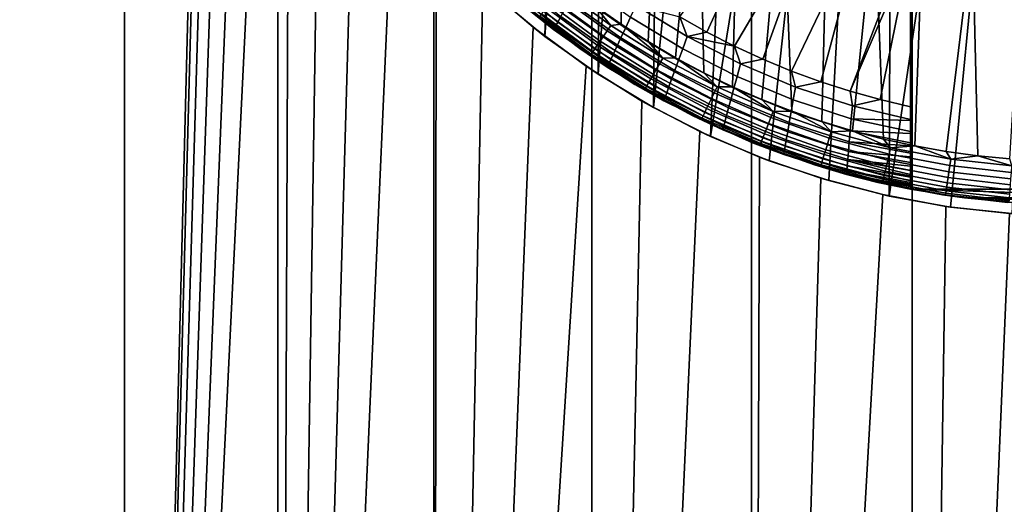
# Model space of a CAD drawing. Header units: metres. Extents: x -109 to 109, y -100 to 58.
# Tile 604 of 642: x 71.65 to 76.18, y 37.67 to 39.9. Entities that reach past the tile are written whole.
import ezdxf

# ---------------------------------------------------------------- set-up
doc = ezdxf.new("R2010")
doc.units = ezdxf.units.M
doc.layers.add('solid_21_062_100_XXX', color=7, linetype='CONTINUOUS')

msp = doc.modelspace()

# ---------------------------------------------------------------- linework, layer by layer
at = {"layer": 'solid_21_062_100_XXX'}
for points in [[(71.439507, 47.799999, -11.974616), (72.131355, 47.799999, -12.243976), (72.131355, 28.5, -12.243977), (71.439491, 28.5, -11.974607)], [(72.131355, 47.799999, 12.243976), (71.439507, 47.799999, 11.974616), (71.439491, 28.5, 11.974607), (72.131355, 28.5, 12.243977)], [(72.131355, 47.799999, -12.243976), (72.5, 42.999928, -12.369317), (72.131355, 28.5, -12.243977)], [(72.837456, 47.799999, 12.473401), (72.131355, 47.799999, 12.243976), (72.131355, 28.5, 12.243977), (72.837479, 28.5, 12.473409)], [(73.555527, 47.799999, 12.662149), (72.837456, 47.799999, 12.473401), (72.837479, 28.5, 12.473409), (73.555542, 28.5, 12.662155)], [(74.283211, 47.799999, 12.809598), (73.555527, 47.799999, 12.662149), (73.555542, 28.5, 12.662155), (74.283211, 28.5, 12.8096)], [(75.018127, 47.799999, 12.915263), (74.283211, 47.799999, 12.809598), (74.283211, 28.5, 12.8096), (75.018112, 28.5, 12.915262)], [(75.757866, 47.799999, 12.978799), (75.018127, 47.799999, 12.915263), (75.018112, 28.5, 12.915262), (75.757843, 28.5, 12.978798)], [(76.5, 47.799999, 13), (75.757866, 47.799999, 12.978799), (75.757843, 28.5, 12.978798), (76.5, 28.5, 13)], [(72.5, 42.999928, -12.369317), (72.510735, 42.707165, -12.372784), (72.131355, 28.5, -12.243977)], [(72.510735, 42.707165, -12.372784), (72.542992, 42.415123, -12.383137), (72.131355, 28.5, -12.243977)], [(72.542992, 42.415123, -12.383137), (72.596748, 42.125576, -12.400186), (72.131355, 28.5, -12.243977)], [(74.130196, 42.058449, -9.284328), (74.066643, 39.825294, -9.267885), (73.834007, 40.017971, -9.20366), (74.05909, 42.262131, -9.265887)], [(72.596748, 42.125576, -12.400186), (72.672104, 41.83931, -12.423656), (72.131355, 28.5, -12.243977)], [(74.130196, 42.058449, -9.284328), (74.21875, 41.860527, -9.306482), (74.066643, 39.825294, -9.267885)], [(74.324333, 41.669971, -9.331731), (74.311363, 39.651886, -9.328707), (74.066643, 39.825294, -9.267885), (74.21875, 41.860527, -9.306482)], [(72.672104, 41.83931, -12.423656), (72.769058, 41.557758, -12.453115), (72.131355, 28.5, -12.243977)], [(75.75, 41.799038, -11.5), (75.75, 39.121857, -11.5), (75.75, 41.675968, -12.917053), (75.75, 41.799038, -12.928216)], [(75.778313, 41.75, -11.5), (77.25, 39.121857, -11.5), (75.75, 39.121857, -11.5), (75.75, 41.799038, -11.5)], [(75.778313, 41.75, -11.5), (77.221687, 41.75, -11.5), (77.25, 39.121857, -11.5)], [(75.75, 39.121857, -11.5), (75.75, 41.540916, -12.903542), (75.75, 41.675968, -12.917053)], [(74.324333, 41.669971, -9.331731), (74.446404, 41.488304, -9.359351), (74.311363, 39.651886, -9.328707)], [(72.887329, 41.282841, -12.487939), (72.837479, 28.5, -12.473409), (72.131355, 28.5, -12.243977), (72.769058, 41.557758, -12.453115)], [(75.75, 39.121857, -11.5), (75.75, 41.216019, -12.865601), (75.75, 41.540916, -12.903542)], [(74.583992, 41.317326, -9.388484), (74.566444, 39.498379, -9.384884), (74.311363, 39.651886, -9.328707), (74.446404, 41.488304, -9.359351)], [(74.43589, 41.182877, -10.7), (74.289207, 41.364491, -10.7), (74.296562, 39.965641, -10.7), (74.417397, 39.881466, -10.7)], [(74.583992, 41.317326, -9.388484), (74.735924, 41.158665, -9.418214), (74.566444, 39.498379, -9.384884)], [(72.887329, 41.282841, -12.487939), (73.026886, 41.01569, -12.52747), (72.837479, 28.5, -12.473409)], [(74.597458, 41.014343, -10.7), (74.43589, 41.182877, -10.7), (74.417397, 39.881466, -10.7), (74.541504, 39.802063, -10.7)], [(75.75, 39.121857, -11.5), (75.75, 41.123188, -12.853351), (75.75, 41.216019, -12.865601)], [(74.900887, 41.013718, -9.447622), (74.82991, 39.365334, -9.435326), (74.566444, 39.498379, -9.384884), (74.735924, 41.158665, -9.418214)], [(75.75, 39.121857, -11.5), (75.75, 40.785931, -12.803475), (75.75, 41.123188, -12.853351)], [(73.026886, 41.01569, -12.52747), (73.186928, 40.758678, -12.570741), (72.837479, 28.5, -12.473409)], [(74.772743, 40.860119, -10.7), (74.597458, 41.014343, -10.7), (74.541504, 39.802063, -10.7), (74.668587, 39.727631, -10.7)], [(74.900887, 41.013718, -9.447622), (75.077225, 40.88382, -9.475782), (74.82991, 39.365334, -9.435326)], [(74.772743, 40.860119, -10.7), (74.668587, 39.727631, -10.7), (74.798538, 39.658215, -10.7)], [(74.96048, 40.721321, -10.7), (74.772743, 40.860119, -10.7), (74.798538, 39.658215, -10.7), (74.931076, 39.593983, -10.7)], [(75.263466, 40.769867, -9.50188), (75.099518, 39.253181, -9.479095), (74.82991, 39.365334, -9.435326), (75.077225, 40.88382, -9.475782)], [(75.457764, 40.672714, -9.525149), (75.374397, 39.16164, -9.515654), (75.099518, 39.253181, -9.479095), (75.263466, 40.769867, -9.50188)], [(75.75, 39.121857, -11.5), (75.75, 40.300877, -12.716875), (75.75, 40.785931, -12.803475)], [(73.186928, 40.758678, -12.570741), (73.366676, 40.513592, -12.616745), (72.837479, 28.5, -12.473409)], [(75.159325, 40.598938, -10.7), (74.96048, 40.721321, -10.7), (74.931076, 39.593983, -10.7), (75.065994, 39.535015, -10.7)], [(75.658775, 40.592751, -9.545002), (75.65287, 39.090733, -9.544481), (75.374397, 39.16164, -9.515654), (75.457764, 40.672714, -9.525149)], [(75.159325, 40.598938, -10.7), (75.065994, 39.535015, -10.7), (75.203148, 39.481384, -10.7)], [(75.367798, 40.493881, -10.7), (75.159325, 40.598938, -10.7), (75.203148, 39.481384, -10.7), (75.342262, 39.433189, -10.7)], [(75.658775, 40.592751, -9.545002), (75.864815, 40.53038, -9.560924), (75.65287, 39.090733, -9.544481)], [(75.133667, 40.54464, -12.715114), (74.812698, 39.845085, -12.535121), (74.68792, 39.915058, -12.535121)], [(75.133667, 40.54464, -12.715114), (75.331039, 40.444771, -12.715114), (74.94017, 39.780151, -12.535121), (74.812698, 39.845085, -12.535121)], [(73.565201, 40.282108, -12.664397), (73.555542, 28.5, -12.662155), (72.837479, 28.5, -12.473409), (73.366676, 40.513592, -12.616745)], [(75.584389, 40.406902, -10.7), (75.367798, 40.493881, -10.7), (75.342262, 39.433189, -10.7), (75.483253, 39.390465, -10.7)], [(76.074562, 40.485741, -9.572551), (75.933922, 39.040257, -9.565266), (75.65287, 39.090733, -9.544481), (75.864815, 40.53038, -9.560924)], [(76.286774, 40.458931, -9.579627), (76.216881, 39.010033, -9.577816), (75.933922, 39.040257, -9.565266), (76.074562, 40.485741, -9.572551)], [(75.331039, 40.444771, -12.715114), (75.070137, 39.720367, -12.535121), (74.94017, 39.780151, -12.535121)], [(75.331039, 40.444771, -12.715114), (75.535652, 40.360741, -12.715114), (75.202393, 39.665825, -12.535121), (75.070137, 39.720367, -12.535121)], [(75.584389, 40.406902, -10.7), (75.483253, 39.390465, -10.7), (75.625847, 39.353313, -10.7)], [(75.807671, 40.338577, -10.7), (75.584389, 40.406902, -10.7), (75.625847, 39.353313, -10.7), (75.769814, 39.321777, -10.7)], [(75.535652, 40.360741, -12.715114), (75.336723, 39.616615, -12.535121), (75.202393, 39.665825, -12.535121)], [(75.535652, 40.360741, -12.715114), (75.75, 40.300877, -12.716875), (75.472916, 39.572815, -12.535121), (75.336723, 39.616615, -12.535121)], [(76.036102, 40.289413, -10.7), (75.807671, 40.338577, -10.7), (75.769814, 39.321777, -10.7), (75.914909, 39.295929, -10.7)], [(73.565201, 40.282108, -12.664397), (73.780724, 40.066483, -12.712417), (73.555542, 28.5, -12.662155)], [(75.75, 40.300877, -12.716875), (75.75, 40.222591, -12.701263), (75.472916, 39.572815, -12.535121)], [(75.75, 39.121857, -11.5), (75.75, 40.222591, -12.701263), (75.75, 40.300877, -12.716875)], [(76.036102, 40.289413, -10.7), (75.914909, 39.295929, -10.7), (76.060715, 39.275818, -10.7)], [(76.267624, 40.259838, -10.7), (76.036102, 40.289413, -10.7), (76.060715, 39.275818, -10.7), (76.207092, 39.261459, -10.7)], [(75.75, 40.222591, -12.701263), (75.610748, 39.534496, -12.535121), (75.472916, 39.572815, -12.535121)], [(75.75, 40.222591, -12.701263), (75.75, 39.501717, -12.535121), (75.610748, 39.534496, -12.535121)], [(75.75, 39.121857, -11.5), (75.75, 39.501717, -12.535121), (75.75, 40.222591, -12.701263)], [(74.106514, 39.85775, -12.051724), (73.986839, 39.952621, -10.9), (73.760941, 40.153942, -10.9), (73.872917, 40.050266, -12.051724)], [(74.125717, 39.891277, -12.243655), (73.894943, 40.081944, -12.243655), (73.911736, 40.105991, -12.302479), (74.140373, 39.916729, -12.302479)], [(73.780724, 40.066483, -12.712417), (74.011963, 39.86797, -12.759689), (73.555542, 28.5, -12.662155)], [(74.066643, 39.825294, -9.267885), (74.011963, 39.86797, -12.759689), (73.780724, 40.066483, -12.712417), (73.834007, 40.017971, -9.20366)], [(73.875366, 40.053844, -12.117154), (74.108643, 39.861534, -12.117154), (74.106514, 39.85775, -12.051724), (73.872917, 40.050266, -12.051724)], [(74.108643, 39.861534, -12.117154), (73.875366, 40.053844, -12.117154), (73.882751, 40.064465, -12.181523), (74.115082, 39.872772, -12.181523)], [(74.115082, 39.872772, -12.181523), (73.882751, 40.064465, -12.181523), (73.894943, 40.081944, -12.243655), (74.125717, 39.891277, -12.243655)], [(74.12336, 40.019787, -10.709799), (74.352715, 39.850517, -10.709799), (74.369926, 39.875755, -10.702462), (74.142403, 40.043671, -10.702462)], [(74.142403, 40.043671, -10.702462), (74.369926, 39.875755, -10.702462), (74.296562, 39.965641, -10.7), (74.179092, 40.054512, -10.7)], [(74.437996, 39.864059, -12.449358), (74.205589, 40.029873, -12.449358), (74.233162, 40.077702, -12.485639), (74.461342, 39.914185, -12.485639)], [(74.08857, 39.976162, -10.738252), (74.321281, 39.804413, -10.738252), (74.336372, 39.826538, -10.721828), (74.10527, 39.997101, -10.721828)], [(74.10527, 39.997101, -10.721828), (74.336372, 39.826538, -10.721828), (74.352715, 39.850517, -10.709799), (74.12336, 40.019787, -10.709799)], [(74.416893, 39.818733, -12.406224), (74.180656, 39.986626, -12.406224), (74.205589, 40.029873, -12.449358), (74.437996, 39.864059, -12.449358)], [(74.354172, 39.683689, -12.051724), (74.227486, 39.76918, -10.9), (73.986839, 39.952621, -10.9), (74.106514, 39.85775, -12.051724)], [(74.038727, 39.913662, -10.868961), (73.986839, 39.952621, -10.9), (74.227486, 39.76918, -10.9)], [(74.060974, 39.941555, -10.78257), (74.296349, 39.767841, -10.78257), (74.307831, 39.784683, -10.758668), (74.073685, 39.957497, -10.758668)], [(74.073685, 39.957497, -10.758668), (74.307831, 39.784683, -10.758668), (74.321281, 39.804413, -10.738252), (74.08857, 39.976162, -10.738252)], [(74.382797, 39.745487, -12.302479), (74.140373, 39.916729, -12.302479), (74.158791, 39.948692, -12.356982), (74.398384, 39.778984, -12.356982)], [(74.398384, 39.778984, -12.356982), (74.158791, 39.948692, -12.356982), (74.180656, 39.986626, -12.406224), (74.416893, 39.818733, -12.406224)], [(74.369926, 39.875755, -10.702462), (74.417397, 39.881466, -10.7), (74.296562, 39.965641, -10.7)], [(74.701263, 39.768444, -12.485639), (74.461342, 39.914185, -12.485639), (74.486519, 39.96825, -12.514442), (74.72168, 39.824596, -12.514442)], [(74.72168, 39.824596, -12.514442), (74.486519, 39.96825, -12.514442), (74.68792, 39.915058, -12.535121)], [(74.038727, 39.913662, -10.868961), (74.276253, 39.738358, -10.868961), (74.280365, 39.744389, -10.838406), (74.043274, 39.919365, -10.838406)], [(74.038727, 39.913662, -10.868961), (74.227486, 39.76918, -10.9), (74.276253, 39.738358, -10.868961)], [(74.043274, 39.919365, -10.838406), (74.280365, 39.744389, -10.838406), (74.287117, 39.754295, -10.80937), (74.050751, 39.928741, -10.80937)], [(74.050751, 39.928741, -10.80937), (74.287117, 39.754295, -10.80937), (74.296349, 39.767841, -10.78257), (74.060974, 39.941555, -10.78257)], [(74.370399, 39.718815, -12.243655), (74.125717, 39.891277, -12.243655), (74.140373, 39.916729, -12.302479), (74.382797, 39.745487, -12.302479)], [(74.682343, 39.716389, -12.449358), (74.437996, 39.864059, -12.449358), (74.461342, 39.914185, -12.485639), (74.701263, 39.768444, -12.485639)], [(74.72168, 39.824596, -12.514442), (74.68792, 39.915058, -12.535121), (74.812698, 39.845085, -12.535121)], [(74.011963, 39.86797, -12.759689), (74.256828, 39.688179, -12.805006), (73.555542, 28.5, -12.662155)], [(74.311363, 39.651886, -9.328707), (74.256828, 39.688179, -12.805006), (74.011963, 39.86797, -12.759689), (74.066643, 39.825294, -9.267885)], [(74.108643, 39.861534, -12.117154), (74.355965, 39.687653, -12.117154), (74.354172, 39.683689, -12.051724), (74.106514, 39.85775, -12.051724)], [(74.355965, 39.687653, -12.117154), (74.108643, 39.861534, -12.117154), (74.115082, 39.872772, -12.181523), (74.361404, 39.699429, -12.181523)], [(74.361404, 39.699429, -12.181523), (74.115082, 39.872772, -12.181523), (74.125717, 39.891277, -12.243655), (74.370399, 39.718815, -12.243655)], [(74.352715, 39.850517, -10.709799), (74.594086, 39.698856, -10.709799), (74.60936, 39.725311, -10.702462), (74.369926, 39.875755, -10.702462)], [(74.369926, 39.875755, -10.702462), (74.60936, 39.725311, -10.702462), (74.417397, 39.881466, -10.7)], [(74.66523, 39.669323, -12.406224), (74.416893, 39.818733, -12.406224), (74.437996, 39.864059, -12.449358), (74.682343, 39.716389, -12.449358)], [(74.60936, 39.725311, -10.702462), (74.541504, 39.802063, -10.7), (74.417397, 39.881466, -10.7)], [(74.321281, 39.804413, -10.738252), (74.566185, 39.650532, -10.738252), (74.579575, 39.673721, -10.721828), (74.336372, 39.826538, -10.721828)], [(74.336372, 39.826538, -10.721828), (74.579575, 39.673721, -10.721828), (74.594086, 39.698856, -10.709799), (74.352715, 39.850517, -10.709799)], [(74.65023, 39.628044, -12.356982), (74.398384, 39.778984, -12.356982), (74.416893, 39.818733, -12.406224), (74.66523, 39.669323, -12.406224)], [(74.951553, 39.641323, -12.485639), (74.701263, 39.768444, -12.485639), (74.72168, 39.824596, -12.514442), (74.967033, 39.699146, -12.514442)], [(74.72168, 39.824596, -12.514442), (74.812698, 39.845085, -12.535121), (74.94017, 39.780151, -12.535121)], [(74.967033, 39.699146, -12.514442), (74.72168, 39.824596, -12.514442), (74.94017, 39.780151, -12.535121)], [(74.614433, 39.529102, -12.051724), (74.481476, 39.604702, -10.9), (74.227486, 39.76918, -10.9), (74.354172, 39.683689, -12.051724)], [(74.276253, 39.738358, -10.868961), (74.227486, 39.76918, -10.9), (74.481476, 39.604702, -10.9)], [(74.287117, 39.754295, -10.80937), (74.535858, 39.598003, -10.80937), (74.544052, 39.612198, -10.78257), (74.296349, 39.767841, -10.78257)], [(74.296349, 39.767841, -10.78257), (74.544052, 39.612198, -10.78257), (74.554245, 39.629852, -10.758668), (74.307831, 39.784683, -10.758668)], [(74.307831, 39.784683, -10.758668), (74.554245, 39.629852, -10.758668), (74.566185, 39.650532, -10.738252), (74.321281, 39.804413, -10.738252)], [(74.637596, 39.593262, -12.302479), (74.382797, 39.745487, -12.302479), (74.398384, 39.778984, -12.356982), (74.65023, 39.628044, -12.356982)], [(74.60936, 39.725311, -10.702462), (74.668587, 39.727631, -10.7), (74.541504, 39.802063, -10.7)], [(74.937202, 39.587723, -12.449358), (74.682343, 39.716389, -12.449358), (74.701263, 39.768444, -12.485639), (74.951553, 39.641323, -12.485639)], [(74.967033, 39.699146, -12.514442), (74.94017, 39.780151, -12.535121), (75.070137, 39.720367, -12.535121)], [(74.276253, 39.738358, -10.868961), (74.526215, 39.581299, -10.868961), (74.529861, 39.58762, -10.838406), (74.280365, 39.744389, -10.838406)], [(74.276253, 39.738358, -10.868961), (74.481476, 39.604702, -10.9), (74.526215, 39.581299, -10.868961)], [(74.280365, 39.744389, -10.838406), (74.529861, 39.58762, -10.838406), (74.535858, 39.598003, -10.80937), (74.287117, 39.754295, -10.80937)], [(74.627556, 39.565571, -12.243655), (74.370399, 39.718815, -12.243655), (74.382797, 39.745487, -12.302479), (74.637596, 39.593262, -12.302479)], [(74.594086, 39.698856, -10.709799), (74.846107, 39.565659, -10.709799), (74.85936, 39.593178, -10.702462), (74.60936, 39.725311, -10.702462)], [(74.60936, 39.725311, -10.702462), (74.85936, 39.593178, -10.702462), (74.668587, 39.727631, -10.7)], [(74.85936, 39.593178, -10.702462), (74.798538, 39.658215, -10.7), (74.668587, 39.727631, -10.7)], [(74.513458, 39.52816, -12.847322), (74.283211, 28.5, -12.8096), (73.555542, 28.5, -12.662155), (74.256828, 39.688179, -12.805006)], [(74.566444, 39.498379, -9.384884), (74.513458, 39.52816, -12.847322), (74.256828, 39.688179, -12.805006), (74.311363, 39.651886, -9.328707)], [(74.355965, 39.687653, -12.117154), (74.615868, 39.533215, -12.117154), (74.614433, 39.529102, -12.051724), (74.354172, 39.683689, -12.051724)], [(74.615868, 39.533215, -12.117154), (74.355965, 39.687653, -12.117154), (74.361404, 39.699429, -12.181523), (74.62027, 39.545441, -12.181523)], [(74.62027, 39.545441, -12.181523), (74.361404, 39.699429, -12.181523), (74.370399, 39.718815, -12.243655), (74.627556, 39.565571, -12.243655)], [(74.579575, 39.673721, -10.721828), (74.833519, 39.539509, -10.721828), (74.846107, 39.565659, -10.709799), (74.594086, 39.698856, -10.709799)], [(74.924225, 39.539257, -12.406224), (74.66523, 39.669323, -12.406224), (74.682343, 39.716389, -12.449358), (74.937202, 39.587723, -12.449358)], [(75.210762, 39.533554, -12.485639), (74.951553, 39.641323, -12.485639), (74.967033, 39.699146, -12.514442), (75.221184, 39.592621, -12.514442)], [(75.221184, 39.592621, -12.514442), (74.967033, 39.699146, -12.514442), (75.070137, 39.720367, -12.535121), (75.202393, 39.665825, -12.535121)], [(74.554245, 39.629852, -10.758668), (74.811539, 39.49387, -10.758668), (74.821899, 39.515385, -10.738252), (74.566185, 39.650532, -10.738252)], [(74.566185, 39.650532, -10.738252), (74.821899, 39.515385, -10.738252), (74.833519, 39.539509, -10.721828), (74.579575, 39.673721, -10.721828)], [(74.912857, 39.496758, -12.356982), (74.65023, 39.628044, -12.356982), (74.66523, 39.669323, -12.406224), (74.924225, 39.539257, -12.406224)], [(74.85936, 39.593178, -10.702462), (74.931076, 39.593983, -10.7), (74.798538, 39.658215, -10.7)], [(75.201103, 39.478802, -12.449358), (74.937202, 39.587723, -12.449358), (74.951553, 39.641323, -12.485639), (75.210762, 39.533554, -12.485639)], [(75.221184, 39.592621, -12.514442), (75.202393, 39.665825, -12.535121), (75.336723, 39.616615, -12.535121)], [(74.885765, 39.394901, -12.051724), (74.747307, 39.460148, -10.9), (74.481476, 39.604702, -10.9), (74.614433, 39.529102, -12.051724)], [(74.526215, 39.581299, -10.868961), (74.481476, 39.604702, -10.9), (74.747307, 39.460148, -10.9)], [(74.526215, 39.581299, -10.868961), (74.787209, 39.443356, -10.868961), (74.790375, 39.449932, -10.838406), (74.529861, 39.58762, -10.838406)], [(74.529861, 39.58762, -10.838406), (74.790375, 39.449932, -10.838406), (74.795578, 39.460735, -10.80937), (74.535858, 39.598003, -10.80937)], [(74.535858, 39.598003, -10.80937), (74.795578, 39.460735, -10.80937), (74.802689, 39.475502, -10.78257), (74.544052, 39.612198, -10.78257)], [(74.544052, 39.612198, -10.78257), (74.802689, 39.475502, -10.78257), (74.811539, 39.49387, -10.758668), (74.554245, 39.629852, -10.758668)], [(74.895676, 39.432438, -12.243655), (74.627556, 39.565571, -12.243655), (74.637596, 39.593262, -12.302479), (74.903282, 39.460949, -12.302479)], [(74.903282, 39.460949, -12.302479), (74.637596, 39.593262, -12.302479), (74.65023, 39.628044, -12.356982), (74.912857, 39.496758, -12.356982)], [(74.846107, 39.565659, -10.709799), (75.107384, 39.451664, -10.709799), (75.118538, 39.480099, -10.702462), (74.85936, 39.593178, -10.702462)], [(74.85936, 39.593178, -10.702462), (75.118538, 39.480099, -10.702462), (74.931076, 39.593983, -10.7)], [(75.192375, 39.429298, -12.406224), (74.924225, 39.539257, -12.406224), (74.937202, 39.587723, -12.449358), (75.201103, 39.478802, -12.449358)], [(75.118538, 39.480099, -10.702462), (75.065994, 39.535015, -10.7), (74.931076, 39.593983, -10.7)], [(75.477402, 39.445751, -12.485639), (75.210762, 39.533554, -12.485639), (75.221184, 39.592621, -12.514442), (75.482658, 39.50563, -12.514442)], [(75.482658, 39.50563, -12.514442), (75.221184, 39.592621, -12.514442), (75.336723, 39.616615, -12.535121), (75.472916, 39.572815, -12.535121)], [(74.526215, 39.581299, -10.868961), (74.747307, 39.460148, -10.9), (74.787209, 39.443356, -10.868961)], [(74.886841, 39.399132, -12.117154), (74.615868, 39.533215, -12.117154), (74.62027, 39.545441, -12.181523), (74.89016, 39.411716, -12.181523)], [(74.89016, 39.411716, -12.181523), (74.62027, 39.545441, -12.181523), (74.627556, 39.565571, -12.243655), (74.895676, 39.432438, -12.243655)], [(74.833519, 39.539509, -10.721828), (75.096779, 39.424648, -10.721828), (75.107384, 39.451664, -10.709799), (74.846107, 39.565659, -10.709799)], [(75.482658, 39.50563, -12.514442), (75.472916, 39.572815, -12.535121), (75.610748, 39.534496, -12.535121)], [(74.513458, 39.52816, -12.847322), (74.780357, 39.388508, -12.88576), (74.283211, 28.5, -12.8096)], [(74.82991, 39.365334, -9.435326), (74.780357, 39.388508, -12.88576), (74.513458, 39.52816, -12.847322), (74.566444, 39.498379, -9.384884)], [(74.615868, 39.533215, -12.117154), (74.886841, 39.399132, -12.117154), (74.885765, 39.394901, -12.051724), (74.614433, 39.529102, -12.051724)], [(74.811539, 39.49387, -10.758668), (75.07827, 39.377495, -10.758668), (75.086998, 39.399723, -10.738252), (74.821899, 39.515385, -10.738252)], [(74.821899, 39.515385, -10.738252), (75.086998, 39.399723, -10.738252), (75.096779, 39.424648, -10.721828), (74.833519, 39.539509, -10.721828)], [(75.178299, 39.349316, -12.302479), (74.903282, 39.460949, -12.302479), (74.912857, 39.496758, -12.356982), (75.184731, 39.385891, -12.356982)], [(75.184731, 39.385891, -12.356982), (74.912857, 39.496758, -12.356982), (74.924225, 39.539257, -12.406224), (75.192375, 39.429298, -12.406224)], [(75.118538, 39.480099, -10.702462), (75.203148, 39.481384, -10.7), (75.065994, 39.535015, -10.7)], [(75.472527, 39.390255, -12.449358), (75.201103, 39.478802, -12.449358), (75.210762, 39.533554, -12.485639), (75.477402, 39.445751, -12.485639)], [(75.477402, 39.445751, -12.485639), (75.482658, 39.50563, -12.514442), (75.75, 39.443146, -12.516213), (75.75, 39.438671, -12.514444)], [(75.75, 39.443146, -12.516213), (75.482658, 39.50563, -12.514442), (75.610748, 39.534496, -12.535121), (75.75, 39.501717, -12.535121)], [(75.75, 39.443146, -12.516213), (75.75, 39.501717, -12.535121), (75.75, 39.121857, -11.5)], [(75.166573, 39.281872, -12.051724), (75.023422, 39.336365, -10.9), (74.747307, 39.460148, -10.9), (74.885765, 39.394901, -12.051724)], [(74.787209, 39.443356, -10.868961), (74.747307, 39.460148, -10.9), (75.023422, 39.336365, -10.9)], [(74.787209, 39.443356, -10.868961), (75.057785, 39.325306, -10.868961), (75.060455, 39.332096, -10.838406), (74.790375, 39.449932, -10.838406)], [(74.790375, 39.449932, -10.838406), (75.060455, 39.332096, -10.838406), (75.064835, 39.343262, -10.80937), (74.795578, 39.460735, -10.80937)], [(74.795578, 39.460735, -10.80937), (75.064835, 39.343262, -10.80937), (75.070824, 39.358521, -10.78257), (74.802689, 39.475502, -10.78257)], [(74.802689, 39.475502, -10.78257), (75.070824, 39.358521, -10.78257), (75.07827, 39.377495, -10.758668), (74.811539, 39.49387, -10.758668)], [(75.173187, 39.320198, -12.243655), (74.895676, 39.432438, -12.243655), (74.903282, 39.460949, -12.302479), (75.178299, 39.349316, -12.302479)], [(75.096779, 39.424648, -10.721828), (75.367889, 39.329784, -10.721828), (75.376442, 39.357517, -10.709799), (75.107384, 39.451664, -10.709799)], [(75.107384, 39.451664, -10.709799), (75.376442, 39.357517, -10.709799), (75.385445, 39.386703, -10.702462), (75.118538, 39.480099, -10.702462)], [(75.118538, 39.480099, -10.702462), (75.385445, 39.386703, -10.702462), (75.203148, 39.481384, -10.7)], [(75.468124, 39.34008, -12.406224), (75.192375, 39.429298, -12.406224), (75.201103, 39.478802, -12.449358), (75.472527, 39.390255, -12.449358)], [(75.385445, 39.386703, -10.702462), (75.342262, 39.433189, -10.7), (75.203148, 39.481384, -10.7)], [(74.787209, 39.443356, -10.868961), (75.023422, 39.336365, -10.9), (75.057785, 39.325306, -10.868961)], [(75.167274, 39.286186, -12.117154), (74.886841, 39.399132, -12.117154), (74.89016, 39.411716, -12.181523), (75.169495, 39.299038, -12.181523)], [(75.169495, 39.299038, -12.181523), (74.89016, 39.411716, -12.181523), (74.895676, 39.432438, -12.243655), (75.173187, 39.320198, -12.243655)], [(75.086998, 39.399723, -10.738252), (75.359993, 39.304195, -10.738252), (75.367889, 39.329784, -10.721828), (75.096779, 39.424648, -10.721828)], [(75.464272, 39.296085, -12.356982), (75.184731, 39.385891, -12.356982), (75.192375, 39.429298, -12.406224), (75.468124, 39.34008, -12.406224)], [(75.385445, 39.386703, -10.702462), (75.483253, 39.390465, -10.7), (75.342262, 39.433189, -10.7)], [(75.472527, 39.390255, -12.449358), (75.477402, 39.445751, -12.485639), (75.75, 39.387516, -12.490622), (75.75, 39.37841, -12.485636)], [(75.75, 39.387516, -12.490622), (75.477402, 39.445751, -12.485639), (75.75, 39.438671, -12.514444)], [(75.75, 39.443146, -12.516213), (75.75, 39.121857, -11.5), (75.75, 39.438671, -12.514444)], [(75.75, 39.387516, -12.490622), (75.75, 39.438671, -12.514444), (75.75, 39.121857, -11.5)], [(75.055183, 39.270046, -12.919462), (75.018112, 28.5, -12.915262), (74.283211, 28.5, -12.8096), (74.780357, 39.388508, -12.88576)], [(75.099518, 39.253181, -9.479095), (75.055183, 39.270046, -12.919462), (74.780357, 39.388508, -12.88576), (74.82991, 39.365334, -9.435326)], [(74.886841, 39.399132, -12.117154), (75.167274, 39.286186, -12.117154), (75.166573, 39.281872, -12.051724), (74.885765, 39.394901, -12.051724)], [(75.070824, 39.358521, -10.78257), (75.346947, 39.261898, -10.78257), (75.352959, 39.28138, -10.758668), (75.07827, 39.377495, -10.758668)], [(75.07827, 39.377495, -10.758668), (75.352959, 39.28138, -10.758668), (75.359993, 39.304195, -10.738252), (75.086998, 39.399723, -10.738252)], [(75.461037, 39.259018, -12.302479), (75.178299, 39.349316, -12.302479), (75.184731, 39.385891, -12.356982), (75.464272, 39.296085, -12.356982)], [(75.376442, 39.357517, -10.709799), (75.651787, 39.283737, -10.709799), (75.658585, 39.313519, -10.702462), (75.385445, 39.386703, -10.702462)], [(75.385445, 39.386703, -10.702462), (75.658585, 39.313519, -10.702462), (75.483253, 39.390465, -10.7)], [(75.468124, 39.34008, -12.406224), (75.472527, 39.390255, -12.449358), (75.75, 39.335587, -12.458761), (75.75, 39.322556, -12.449345)], [(75.75, 39.335587, -12.458761), (75.472527, 39.390255, -12.449358), (75.75, 39.37841, -12.485636)], [(75.658585, 39.313519, -10.702462), (75.625847, 39.353313, -10.7), (75.483253, 39.390465, -10.7)], [(75.75, 39.387516, -12.490622), (75.75, 39.121857, -11.5), (75.75, 39.37841, -12.485636)], [(75.75, 39.335587, -12.458761), (75.75, 39.37841, -12.485636), (75.75, 39.121857, -11.5)], [(75.455223, 39.190678, -12.051724), (75.308205, 39.234085, -10.9), (75.023422, 39.336365, -10.9), (75.166573, 39.281872, -12.051724)], [(75.057785, 39.325306, -10.868961), (75.023422, 39.336365, -10.9), (75.308205, 39.234085, -10.9)], [(75.057785, 39.325306, -10.868961), (75.336433, 39.227802, -10.868961), (75.338585, 39.234776, -10.838406), (75.060455, 39.332096, -10.838406)], [(75.057785, 39.325306, -10.868961), (75.308205, 39.234085, -10.9), (75.336433, 39.227802, -10.868961)], [(75.060455, 39.332096, -10.838406), (75.338585, 39.234776, -10.838406), (75.342117, 39.246235, -10.80937), (75.064835, 39.343262, -10.80937)], [(75.064835, 39.343262, -10.80937), (75.342117, 39.246235, -10.80937), (75.346947, 39.261898, -10.78257), (75.070824, 39.358521, -10.78257)], [(75.456627, 39.208069, -12.181523), (75.169495, 39.299038, -12.181523), (75.173187, 39.320198, -12.243655), (75.458473, 39.229511, -12.243655)], [(75.458473, 39.229511, -12.243655), (75.173187, 39.320198, -12.243655), (75.178299, 39.349316, -12.302479), (75.461037, 39.259018, -12.302479)], [(75.359993, 39.304195, -10.738252), (75.639374, 39.229336, -10.738252), (75.645332, 39.255444, -10.721828), (75.367889, 39.329784, -10.721828)], [(75.367889, 39.329784, -10.721828), (75.645332, 39.255444, -10.721828), (75.651787, 39.283737, -10.709799), (75.376442, 39.357517, -10.709799)], [(75.464272, 39.296085, -12.356982), (75.468124, 39.34008, -12.406224), (75.75, 39.288078, -12.421148), (75.75, 39.272072, -12.406203)], [(75.75, 39.288078, -12.421148), (75.468124, 39.34008, -12.406224), (75.75, 39.322556, -12.449345)], [(75.658585, 39.313519, -10.702462), (75.769814, 39.321777, -10.7), (75.625847, 39.353313, -10.7)], [(75.651787, 39.283737, -10.709799), (75.931877, 39.230743, -10.709799), (75.936432, 39.260948, -10.702462), (75.658585, 39.313519, -10.702462)], [(75.658585, 39.313519, -10.702462), (75.936432, 39.260948, -10.702462), (75.769814, 39.321777, -10.7)], [(75.75, 39.335587, -12.458761), (75.75, 39.121857, -11.5), (75.75, 39.322556, -12.449345)], [(75.75, 39.288078, -12.421148), (75.75, 39.322556, -12.449345), (75.75, 39.121857, -11.5)], [(75.936432, 39.260948, -10.702462), (75.914909, 39.295929, -10.7), (75.769814, 39.321777, -10.7)], [(75.055183, 39.270046, -12.919462), (75.336746, 39.172882, -12.947851), (75.018112, 28.5, -12.915262)], [(75.374397, 39.16164, -9.515654), (75.336746, 39.172882, -12.947851), (75.055183, 39.270046, -12.919462), (75.099518, 39.253181, -9.479095)], [(75.167274, 39.286186, -12.117154), (75.455544, 39.195049, -12.117154), (75.455223, 39.190678, -12.051724), (75.166573, 39.281872, -12.051724)], [(75.455544, 39.195049, -12.117154), (75.167274, 39.286186, -12.117154), (75.169495, 39.299038, -12.181523), (75.456627, 39.208069, -12.181523)], [(75.346947, 39.261898, -10.78257), (75.629524, 39.186184, -10.78257), (75.634056, 39.206059, -10.758668), (75.352959, 39.28138, -10.758668)], [(75.352959, 39.28138, -10.758668), (75.634056, 39.206059, -10.758668), (75.639374, 39.229336, -10.738252), (75.359993, 39.304195, -10.738252)], [(75.461037, 39.259018, -12.302479), (75.464272, 39.296085, -12.356982), (75.75, 39.245625, -12.378366), (75.75, 39.227821, -12.356966)], [(75.75, 39.245625, -12.378366), (75.464272, 39.296085, -12.356982), (75.75, 39.272072, -12.406203)], [(75.645332, 39.255444, -10.721828), (75.927551, 39.202045, -10.721828), (75.931877, 39.230743, -10.709799), (75.651787, 39.283737, -10.709799)], [(75.75, 39.288078, -12.421148), (75.75, 39.121857, -11.5), (75.75, 39.272072, -12.406203)], [(75.75, 39.245625, -12.378366), (75.75, 39.272072, -12.406203), (75.75, 39.121857, -11.5)], [(75.936432, 39.260948, -10.702462), (76.060715, 39.275818, -10.7), (75.914909, 39.295929, -10.7)], [(75.936432, 39.260948, -10.702462), (76.217422, 39.229286, -10.702462), (76.060715, 39.275818, -10.7)], [(76.217422, 39.229286, -10.702462), (76.207092, 39.261459, -10.7), (76.060715, 39.275818, -10.7)], [(75.336433, 39.227802, -10.868961), (75.308205, 39.234085, -10.9), (75.455223, 39.190678, -12.051724), (75.599976, 39.153904, -10.9)], [(75.336433, 39.227802, -10.868961), (75.621582, 39.151398, -10.868961), (75.623207, 39.158512, -10.838406), (75.338585, 39.234776, -10.838406)], [(75.336433, 39.227802, -10.868961), (75.599976, 39.153904, -10.9), (75.621582, 39.151398, -10.868961)], [(75.338585, 39.234776, -10.838406), (75.623207, 39.158512, -10.838406), (75.625877, 39.170204, -10.80937), (75.342117, 39.246235, -10.80937)], [(75.342117, 39.246235, -10.80937), (75.625877, 39.170204, -10.80937), (75.629524, 39.186184, -10.78257), (75.346947, 39.261898, -10.78257)], [(75.75, 39.153652, -12.225608), (75.456627, 39.208069, -12.181523), (75.458473, 39.229511, -12.243655), (75.75, 39.160877, -12.243651)], [(75.75, 39.17799, -12.279889), (75.458473, 39.229511, -12.243655), (75.461037, 39.259018, -12.302479), (75.75, 39.190548, -12.302474)], [(75.75, 39.17799, -12.279889), (75.75, 39.160877, -12.243651), (75.458473, 39.229511, -12.243655)], [(75.75, 39.208775, -12.331049), (75.461037, 39.259018, -12.302479), (75.75, 39.227821, -12.356966)], [(75.75, 39.208775, -12.331049), (75.75, 39.190548, -12.302474), (75.461037, 39.259018, -12.302479)], [(75.634056, 39.206059, -10.758668), (75.919998, 39.151955, -10.758668), (75.923561, 39.175564, -10.738252), (75.639374, 39.229336, -10.738252)], [(75.639374, 39.229336, -10.738252), (75.923561, 39.175564, -10.738252), (75.927551, 39.202045, -10.721828), (75.645332, 39.255444, -10.721828)], [(75.75, 39.245625, -12.378366), (75.75, 39.121857, -11.5), (75.75, 39.227821, -12.356966)], [(75.75, 39.208775, -12.331049), (75.75, 39.227821, -12.356966), (75.75, 39.121857, -11.5)], [(75.927551, 39.202045, -10.721828), (76.212975, 39.169888, -10.721828), (76.215141, 39.198826, -10.709799), (75.931877, 39.230743, -10.709799)], [(75.931877, 39.230743, -10.709799), (76.215141, 39.198826, -10.709799), (76.217422, 39.229286, -10.702462), (75.936432, 39.260948, -10.702462)], [(75.75, 39.125416, -12.110739), (75.455223, 39.190678, -12.051724), (75.455544, 39.195049, -12.117154), (75.75, 39.126236, -12.117143)], [(75.455223, 39.190678, -12.051724), (75.75, 39.121857, -12.051724), (75.75, 39.121857, -11.5), (75.599976, 39.153904, -10.9)], [(75.75, 39.125416, -12.110739), (75.75, 39.121857, -12.051724), (75.455223, 39.190678, -12.051724)], [(75.75, 39.136055, -12.168962), (75.455544, 39.195049, -12.117154), (75.456627, 39.208069, -12.181523), (75.75, 39.139317, -12.181513)], [(75.75, 39.136055, -12.168962), (75.75, 39.126236, -12.117143), (75.455544, 39.195049, -12.117154)], [(75.75, 39.153652, -12.225608), (75.75, 39.139317, -12.181513), (75.456627, 39.208069, -12.181523)], [(75.625877, 39.170204, -10.80937), (75.91452, 39.115589, -10.80937), (75.916962, 39.131798, -10.78257), (75.629524, 39.186184, -10.78257)], [(75.629524, 39.186184, -10.78257), (75.916962, 39.131798, -10.78257), (75.919998, 39.151955, -10.758668), (75.634056, 39.206059, -10.758668)], [(75.75, 39.208775, -12.331049), (75.75, 39.121857, -11.5), (75.75, 39.190548, -12.302474)], [(75.75, 39.17799, -12.279889), (75.75, 39.190548, -12.302474), (75.75, 39.121857, -11.5)], [(75.75, 39.17799, -12.279889), (75.75, 39.121857, -11.5), (75.75, 39.160877, -12.243651)], [(75.923561, 39.175564, -10.738252), (76.210968, 39.143181, -10.738252), (76.212975, 39.169888, -10.721828), (75.927551, 39.202045, -10.721828)], [(75.336746, 39.172882, -12.947851), (75.623413, 39.097233, -12.970412), (75.018112, 28.5, -12.915262)], [(75.65287, 39.090733, -9.544481), (75.623413, 39.097233, -12.970412), (75.336746, 39.172882, -12.947851), (75.374397, 39.16164, -9.515654)], [(75.998306, 39.081989, -11.5), (75.897034, 39.096291, -10.9), (75.599976, 39.153904, -10.9), (75.75, 39.121857, -11.5)], [(75.911644, 39.096516, -10.868961), (75.621582, 39.151398, -10.868961), (75.599976, 39.153904, -10.9), (75.897034, 39.096291, -10.9)], [(75.621582, 39.151398, -10.868961), (75.911644, 39.096516, -10.868961), (75.912735, 39.103729, -10.838406), (75.623207, 39.158512, -10.838406)], [(75.623207, 39.158512, -10.838406), (75.912735, 39.103729, -10.838406), (75.91452, 39.115589, -10.80937), (75.625877, 39.170204, -10.80937)], [(75.75, 39.153652, -12.225608), (75.75, 39.160877, -12.243651), (75.75, 39.121857, -11.5)], [(75.75, 39.153652, -12.225608), (75.75, 39.121857, -11.5), (75.75, 39.139317, -12.181513)], [(75.75, 39.136055, -12.168962), (75.75, 39.139317, -12.181513), (75.75, 39.121857, -11.5)], [(75.75, 39.136055, -12.168962), (75.75, 39.121857, -11.5), (75.75, 39.126236, -12.117143)], [(75.916962, 39.131798, -10.78257), (76.207664, 39.099041, -10.78257), (76.20919, 39.11937, -10.758668), (75.919998, 39.151955, -10.758668)], [(75.919998, 39.151955, -10.758668), (76.20919, 39.11937, -10.758668), (76.210968, 39.143181, -10.738252), (75.923561, 39.175564, -10.738252)], [(75.91362, 39.043213, -12.986769), (75.757843, 28.5, -12.978798), (75.018112, 28.5, -12.915262), (75.623413, 39.097233, -12.970412)], [(75.933922, 39.040257, -9.565266), (75.91362, 39.043213, -12.986769), (75.623413, 39.097233, -12.970412), (75.65287, 39.090733, -9.544481)], [(75.75, 39.125416, -12.110739), (75.75, 39.126236, -12.117143), (75.75, 39.121857, -11.5)], [(75.75, 39.125416, -12.110739), (75.75, 39.121857, -11.5), (75.75, 39.121857, -12.051724)], [(77.001694, 39.081989, -11.5), (75.998306, 39.081989, -11.5), (75.75, 39.121857, -11.5)], [(77.001694, 39.081989, -11.5), (75.75, 39.121857, -11.5), (77.25, 39.121857, -11.5)], [(76.204994, 39.063461, -10.868961), (75.911644, 39.096516, -10.868961), (75.897034, 39.096291, -10.9), (76.197632, 39.061588, -10.9)], [(76.248642, 39.058006, -11.5), (76.197632, 39.061588, -10.9), (75.897034, 39.096291, -10.9), (75.998306, 39.081989, -11.5)], [(75.911644, 39.096516, -10.868961), (76.204994, 39.063461, -10.868961), (76.205544, 39.07074, -10.838406), (75.912735, 39.103729, -10.838406)], [(75.912735, 39.103729, -10.838406), (76.205544, 39.07074, -10.838406), (76.206436, 39.082699, -10.80937), (75.91452, 39.115589, -10.80937)], [(75.91452, 39.115589, -10.80937), (76.206436, 39.082699, -10.80937), (76.207664, 39.099041, -10.78257), (75.916962, 39.131798, -10.78257)], [(75.91362, 39.043213, -12.986769), (76.206482, 39.010788, -12.996686), (75.757843, 28.5, -12.978798)], [(76.216881, 39.010033, -9.577816), (76.206482, 39.010788, -12.996686), (75.91362, 39.043213, -12.986769), (75.933922, 39.040257, -9.565266)], [(76.751358, 39.058006, -11.5), (76.248642, 39.058006, -11.5), (75.998306, 39.081989, -11.5)], [(76.751358, 39.058006, -11.5), (75.998306, 39.081989, -11.5), (77.001694, 39.081989, -11.5)], [(76.206482, 39.010788, -12.996686), (76.5, 39, -13), (76.5, 28.5, -13), (75.757843, 28.5, -12.978798)]]:
    msp.add_3dface(points, dxfattribs=at)

doc.saveas('drawing.dxf')
